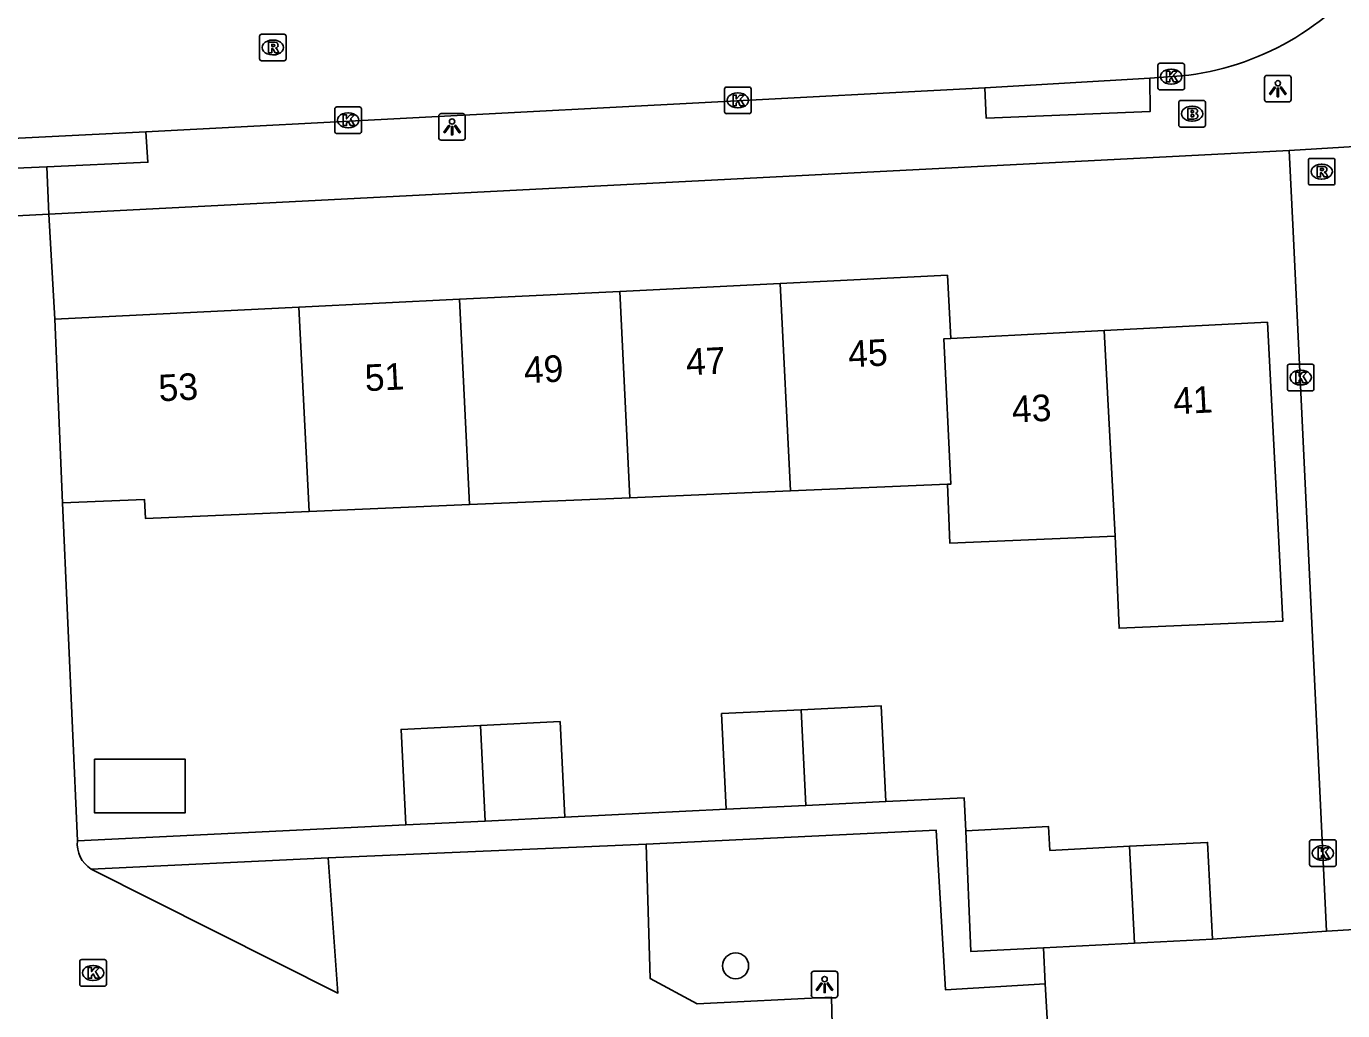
# Model space of a CAD drawing. Extents: x 161084 to 161928, y 385355 to 386522.
# Drawn here: x 161262.84 to 161312.32, y 386205.55 to 386242.56 of the extents above; entities that cross this region are included whole.
import ezdxf

# ---------------------------------------------------------------- set-up
doc = ezdxf.new("R2010")
doc.units = 0
for name, color, linetype in [('IMGEO_Boom', 7, 'Continuous'), ('IMGEO_Brandkraan', 7, 'Continuous'), ('IMGEO_Kolk', 7, 'Continuous'), ('IMGEO_Lichtpunt', 7, 'Continuous'), ('IMGEO_Pand', 7, 'Continuous'), ('IMGEO_Pand_nummerreeks', 7, 'Continuous'), ('IMGEO_Rijbaan_lokaal_open', 7, 'Continuous'), ('IMGEO_Rioolput', 7, 'Continuous'), ('IMGEO_Voetpad_open', 7, 'Continuous')]:
    doc.layers.add(name, color=color, linetype=linetype)

msp = doc.modelspace()

# ---------------------------------------------------------------- linework, layer by layer
at = {"layer": 'IMGEO_Boom'}
msp.add_circle((161289.5, 386207.232), 0.489, dxfattribs=at)
at = {"layer": 'IMGEO_Brandkraan'}
for p, q in [((161306.157, 386238.848), (161306.157, 386239.7)), ((161306.232, 386239.774), (161307.084, 386239.774)), ((161306.645, 386239.554), (161306.67, 386239.554)), ((161307.158, 386239.7), (161307.158, 386238.848)), ((161306.668, 386238.994), (161306.643, 386238.994)), ((161307.084, 386238.774), (161306.232, 386238.774))]:
    msp.add_line(p, q, dxfattribs=at)
for points in [[(161306.157, 386238.848), (161306.157, 386239.7)], [(161306.232, 386239.774), (161307.084, 386239.774)], [(161306.505, 386239.474), (161306.505, 386239.074), (161306.718, 386239.074)], [(161306.736, 386239.474), (161306.505, 386239.474)], [(161307.158, 386239.7), (161307.158, 386238.848)], [(161306.684, 386239.393), (161306.63, 386239.393), (161306.63, 386239.317)], [(161306.63, 386239.317), (161306.683, 386239.317)], [(161306.692, 386239.241), (161306.63, 386239.241), (161306.63, 386239.16)], [(161306.63, 386239.16), (161306.692, 386239.16)], [(161307.084, 386238.774), (161306.232, 386238.774)]]:
    msp.add_lwpolyline(points, dxfattribs=at)
for centre, radius, start, end in [((161306.234, 386239.698), 0.0765, 91.552, 178.448), ((161306.234, 386239.698), 0.0765, 91.552, 178.448), ((161306.74, 386239.329), 0.145, 59.4692, 91.5367), ((161306.765, 386239.376), 0.0922, 285.5137, 58.1501), ((161307.082, 386239.698), 0.0765, 1.552, 88.448), ((161307.082, 386239.698), 0.0765, 1.552, 88.448), ((161306.685, 386239.355), 0.0379, 267.8285, 90.9355), ((161306.693, 386239.2), 0.0404, 269.8759, 90.5077), ((161306.724, 386239.325), 0.251, 268.6676, 293.5347), ((161306.77, 386239.184), 0.105, 301.3115, 78.989), ((161306.234, 386238.85), 0.0765, 181.552, 268.448), ((161306.234, 386238.85), 0.0765, 181.552, 268.448), ((161307.082, 386238.85), 0.0765, 271.552, 358.448), ((161307.082, 386238.85), 0.0765, 271.552, 358.448)]:
    msp.add_arc(centre, radius, start, end, dxfattribs=at)
for centre, major_axis, ratio, start_param, end_param in [((161306.644, 386239.274), (-0.387, 0.002), 0.722429, 4.712389, 7.853982), ((161306.669, 386239.274), (-0.39, 0.002), 0.717154, 1.570796, 4.712389)]:
    msp.add_ellipse(centre, major_axis=major_axis, ratio=ratio, start_param=start_param, end_param=end_param, dxfattribs=at)
at = {"layer": 'IMGEO_Kolk'}
for p, q in [((161305.373, 386240.245), (161305.373, 386241.097)), ((161305.448, 386241.171), (161306.3, 386241.171)), ((161305.861, 386240.951), (161305.886, 386240.951)), ((161306.374, 386241.097), (161306.374, 386240.245)), ((161289.082, 386239.351), (161289.082, 386240.203)), ((161289.157, 386240.277), (161290.009, 386240.277)), ((161289.57, 386240.057), (161289.595, 386240.057)), ((161290.083, 386240.203), (161290.083, 386239.351)), ((161306.3, 386240.171), (161305.448, 386240.171)), ((161305.884, 386240.391), (161305.859, 386240.391)), ((161274.431, 386238.602), (161274.431, 386239.454)), ((161274.506, 386239.528), (161275.358, 386239.528)), ((161275.432, 386239.454), (161275.432, 386238.602)), ((161289.593, 386239.497), (161289.568, 386239.497)), ((161274.919, 386239.308), (161274.944, 386239.308)), ((161290.009, 386239.277), (161289.157, 386239.277)), ((161275.358, 386238.528), (161274.506, 386238.528)), ((161274.942, 386238.748), (161274.917, 386238.748)), ((161310.24, 386228.928), (161310.24, 386229.78)), ((161310.315, 386229.854), (161311.167, 386229.854)), ((161310.728, 386229.634), (161310.753, 386229.634)), ((161311.241, 386229.78), (161311.241, 386228.928)), ((161310.751, 386229.074), (161310.726, 386229.074)), ((161311.167, 386228.854), (161310.315, 386228.854)), ((161311.077, 386211.047), (161311.077, 386211.899)), ((161311.152, 386211.973), (161312.004, 386211.973)), ((161311.565, 386211.753), (161311.59, 386211.753)), ((161312.078, 386211.899), (161312.078, 386211.047)), ((161312.004, 386210.973), (161311.152, 386210.973)), ((161311.588, 386211.193), (161311.563, 386211.193)), ((161264.843, 386206.539), (161264.843, 386207.391)), ((161264.918, 386207.465), (161265.77, 386207.465)), ((161265.844, 386207.391), (161265.844, 386206.539)), ((161265.331, 386207.245), (161265.356, 386207.245)), ((161265.77, 386206.465), (161264.918, 386206.465)), ((161265.354, 386206.685), (161265.329, 386206.685))]:
    msp.add_line(p, q, dxfattribs=at)
for points in [[(161305.373, 386240.245), (161305.373, 386241.097)], [(161305.448, 386241.171), (161306.3, 386241.171)], [(161306.374, 386241.097), (161306.374, 386240.245)], [(161305.694, 386240.871), (161305.817, 386240.871), (161305.817, 386240.72), (161305.947, 386240.871), (161306.111, 386240.871), (161305.965, 386240.72), (161306.118, 386240.471), (161305.966, 386240.471), (161305.881, 386240.635), (161305.817, 386240.568), (161305.817, 386240.471), (161305.694, 386240.471), (161305.694, 386240.871)], [(161289.082, 386239.351), (161289.082, 386240.203)], [(161289.157, 386240.277), (161290.009, 386240.277)], [(161289.403, 386239.977), (161289.526, 386239.977), (161289.526, 386239.826), (161289.656, 386239.977), (161289.82, 386239.977), (161289.674, 386239.826), (161289.827, 386239.577), (161289.675, 386239.577), (161289.59, 386239.741), (161289.526, 386239.674), (161289.526, 386239.577), (161289.403, 386239.577), (161289.403, 386239.977)], [(161290.083, 386240.203), (161290.083, 386239.351)], [(161306.3, 386240.171), (161305.448, 386240.171)], [(161274.431, 386238.602), (161274.431, 386239.454)], [(161274.506, 386239.528), (161275.358, 386239.528)], [(161275.432, 386239.454), (161275.432, 386238.602)], [(161274.752, 386239.228), (161274.875, 386239.228), (161274.875, 386239.077), (161275.005, 386239.228), (161275.169, 386239.228), (161275.023, 386239.077), (161275.176, 386238.828), (161275.024, 386238.828), (161274.939, 386238.992), (161274.875, 386238.925), (161274.875, 386238.828), (161274.752, 386238.828), (161274.752, 386239.228)], [(161290.009, 386239.277), (161289.157, 386239.277)], [(161275.358, 386238.528), (161274.506, 386238.528)], [(161310.24, 386228.928), (161310.24, 386229.78)], [(161310.315, 386229.854), (161311.167, 386229.854)], [(161310.561, 386229.554), (161310.684, 386229.554), (161310.684, 386229.403), (161310.814, 386229.554), (161310.978, 386229.554), (161310.832, 386229.403), (161310.985, 386229.154), (161310.833, 386229.154), (161310.748, 386229.318), (161310.684, 386229.251), (161310.684, 386229.154), (161310.561, 386229.154), (161310.561, 386229.554)], [(161311.241, 386229.78), (161311.241, 386228.928)], [(161311.167, 386228.854), (161310.315, 386228.854)], [(161311.077, 386211.047), (161311.077, 386211.899)], [(161311.152, 386211.973), (161312.004, 386211.973)], [(161312.078, 386211.899), (161312.078, 386211.047)], [(161311.398, 386211.673), (161311.521, 386211.673), (161311.521, 386211.522), (161311.651, 386211.673), (161311.815, 386211.673), (161311.669, 386211.522), (161311.822, 386211.273), (161311.67, 386211.273), (161311.585, 386211.437), (161311.521, 386211.37), (161311.521, 386211.273), (161311.398, 386211.273), (161311.398, 386211.673)], [(161312.004, 386210.973), (161311.152, 386210.973)], [(161264.843, 386206.539), (161264.843, 386207.391)], [(161264.918, 386207.465), (161265.77, 386207.465)], [(161265.844, 386207.391), (161265.844, 386206.539)], [(161265.164, 386207.165), (161265.287, 386207.165), (161265.287, 386207.014), (161265.417, 386207.165), (161265.581, 386207.165), (161265.435, 386207.014), (161265.588, 386206.765), (161265.436, 386206.765), (161265.351, 386206.929), (161265.287, 386206.862), (161265.287, 386206.765), (161265.164, 386206.765), (161265.164, 386207.165)], [(161265.77, 386206.465), (161264.918, 386206.465)]]:
    msp.add_lwpolyline(points, dxfattribs=at)
for centre, start, end in [((161305.45, 386241.095), 91.552, 178.448), ((161305.45, 386241.095), 91.552, 178.448), ((161306.298, 386241.095), 1.552, 88.448), ((161306.298, 386241.095), 1.552, 88.448), ((161289.159, 386240.201), 91.552, 178.448), ((161289.159, 386240.201), 91.552, 178.448), ((161290.007, 386240.201), 1.552, 88.448), ((161290.007, 386240.201), 1.552, 88.448), ((161305.45, 386240.247), 181.552, 268.448), ((161305.45, 386240.247), 181.552, 268.448), ((161306.298, 386240.247), 271.552, 358.448), ((161306.298, 386240.247), 271.552, 358.448), ((161274.508, 386239.452), 91.552, 178.448), ((161274.508, 386239.452), 91.552, 178.448), ((161275.356, 386239.452), 1.552, 88.448), ((161275.356, 386239.452), 1.552, 88.448), ((161289.159, 386239.353), 181.552, 268.448), ((161289.159, 386239.353), 181.552, 268.448), ((161290.007, 386239.353), 271.552, 358.448), ((161290.007, 386239.353), 271.552, 358.448), ((161274.508, 386238.604), 181.552, 268.448), ((161274.508, 386238.604), 181.552, 268.448), ((161275.356, 386238.604), 271.552, 358.448), ((161275.356, 386238.604), 271.552, 358.448), ((161310.317, 386229.778), 91.552, 178.448), ((161310.317, 386229.778), 91.552, 178.448), ((161311.165, 386229.778), 1.552, 88.448), ((161311.165, 386229.778), 1.552, 88.448), ((161310.317, 386228.93), 181.552, 268.448), ((161310.317, 386228.93), 181.552, 268.448), ((161311.165, 386228.93), 271.552, 358.448), ((161311.165, 386228.93), 271.552, 358.448), ((161311.154, 386211.897), 91.552, 178.448), ((161311.154, 386211.897), 91.552, 178.448), ((161312.002, 386211.897), 1.552, 88.448), ((161312.002, 386211.897), 1.552, 88.448), ((161311.154, 386211.049), 181.552, 268.448), ((161311.154, 386211.049), 181.552, 268.448), ((161312.002, 386211.049), 271.552, 358.448), ((161312.002, 386211.049), 271.552, 358.448), ((161264.92, 386207.389), 91.552, 178.448), ((161264.92, 386207.389), 91.552, 178.448), ((161265.768, 386207.389), 1.552, 88.448), ((161265.768, 386207.389), 1.552, 88.448), ((161264.92, 386206.541), 181.552, 268.448), ((161264.92, 386206.541), 181.552, 268.448), ((161265.768, 386206.541), 271.552, 358.448), ((161265.768, 386206.541), 271.552, 358.448)]:
    msp.add_arc(centre, 0.0765, start, end, dxfattribs=at)
for centre, major_axis, ratio, start_param, end_param in [((161305.86, 386240.671), (-0.387, 0.002), 0.722429, 4.712389, 7.853982), ((161305.885, 386240.671), (-0.39, 0.002), 0.717154, 1.570796, 4.712389), ((161289.569, 386239.777), (-0.387, 0.002), 0.722429, 4.712389, 7.853982), ((161289.594, 386239.777), (-0.39, 0.002), 0.717154, 1.570796, 4.712389), ((161274.918, 386239.028), (-0.387, 0.002), 0.722429, 4.712389, 7.853982), ((161274.943, 386239.028), (-0.39, 0.002), 0.717154, 1.570796, 4.712389), ((161310.727, 386229.354), (-0.387, 0.002), 0.722429, 4.712389, 7.853982), ((161310.752, 386229.354), (-0.39, 0.002), 0.717154, 1.570796, 4.712389), ((161311.564, 386211.473), (-0.387, 0.002), 0.722429, 4.712389, 7.853982), ((161311.589, 386211.473), (-0.39, 0.002), 0.717154, 1.570796, 4.712389), ((161265.33, 386206.965), (-0.387, 0.002), 0.722429, 4.712389, 7.853982), ((161265.355, 386206.965), (-0.39, 0.002), 0.717154, 1.570796, 4.712389)]:
    msp.add_ellipse(centre, major_axis=major_axis, ratio=ratio, start_param=start_param, end_param=end_param, dxfattribs=at)
at = {"layer": 'IMGEO_Lichtpunt'}
for p, q in [((161309.385, 386240.622), (161309.385, 386239.815)), ((161309.385, 386240.622), (161309.385, 386239.815)), ((161310.287, 386240.717), (161309.479, 386240.717)), ((161310.287, 386240.717), (161309.479, 386240.717)), ((161310.381, 386239.815), (161310.381, 386240.622)), ((161310.381, 386239.815), (161310.381, 386240.622)), ((161309.479, 386239.721), (161310.287, 386239.721)), ((161309.479, 386239.721), (161310.287, 386239.721)), ((161278.341, 386239.183), (161278.341, 386238.376)), ((161278.341, 386239.183), (161278.341, 386238.376)), ((161279.243, 386239.278), (161278.435, 386239.278)), ((161279.243, 386239.278), (161278.435, 386239.278)), ((161279.337, 386238.376), (161279.337, 386239.183)), ((161279.337, 386238.376), (161279.337, 386239.183)), ((161278.435, 386238.282), (161279.243, 386238.282)), ((161278.435, 386238.282), (161279.243, 386238.282)), ((161292.346, 386206.934), (161292.346, 386206.127)), ((161292.346, 386206.934), (161292.346, 386206.127)), ((161293.248, 386207.029), (161292.44, 386207.029)), ((161293.248, 386207.029), (161292.44, 386207.029)), ((161293.342, 386206.127), (161293.342, 386206.934)), ((161293.342, 386206.127), (161293.342, 386206.934)), ((161292.44, 386206.033), (161293.248, 386206.033)), ((161292.44, 386206.033), (161293.248, 386206.033))]:
    msp.add_line(p, q, dxfattribs=at)
for points in [[(161309.759, 386240.286), (161309.798, 386240.258), (161309.61, 386239.996), (161309.572, 386240.023), (161309.759, 386240.286)], [(161309.861, 386240.238), (161309.908, 386240.238), (161309.908, 386239.916), (161309.861, 386239.916), (161309.861, 386240.238)], [(161309.971, 386240.258), (161310.009, 386240.285), (161310.196, 386240.023), (161310.157, 386239.995), (161309.971, 386240.258)], [(161278.715, 386238.847), (161278.754, 386238.819), (161278.566, 386238.557), (161278.528, 386238.584), (161278.715, 386238.847)], [(161278.817, 386238.799), (161278.864, 386238.799), (161278.864, 386238.477), (161278.817, 386238.477), (161278.817, 386238.799)], [(161278.927, 386238.819), (161278.965, 386238.846), (161279.152, 386238.584), (161279.113, 386238.556), (161278.927, 386238.819)], [(161292.72, 386206.598), (161292.759, 386206.57), (161292.571, 386206.308), (161292.533, 386206.335), (161292.72, 386206.598)], [(161292.822, 386206.55), (161292.869, 386206.55), (161292.869, 386206.228), (161292.822, 386206.228), (161292.822, 386206.55)], [(161292.932, 386206.57), (161292.97, 386206.597), (161293.157, 386206.335), (161293.118, 386206.307), (161292.932, 386206.57)]]:
    msp.add_lwpolyline(points, dxfattribs=at)
for centre in [(161309.884, 386240.42), (161278.84, 386238.981), (161292.845, 386206.732)]:
    msp.add_circle(centre, 0.0994, dxfattribs=at)
for centre, start, end in [((161309.479, 386240.622), 90, 180), ((161309.479, 386240.622), 90, 180), ((161310.287, 386240.622), 0, 90), ((161310.287, 386240.622), 0, 90), ((161309.479, 386239.815), 180, 270), ((161309.479, 386239.815), 180, 270), ((161310.287, 386239.815), 270, 0), ((161310.287, 386239.815), 270, 360), ((161278.435, 386239.183), 90, 180), ((161278.435, 386239.183), 90, 180), ((161279.243, 386239.183), 0, 90), ((161279.243, 386239.183), 0, 90), ((161278.435, 386238.376), 180, 270), ((161278.435, 386238.376), 180, 270), ((161279.243, 386238.376), 270, 0), ((161279.243, 386238.376), 270, 360), ((161292.44, 386206.934), 90, 180), ((161292.44, 386206.934), 90, 180), ((161293.248, 386206.934), 0, 90), ((161293.248, 386206.934), 0, 90), ((161292.44, 386206.127), 180, 270), ((161292.44, 386206.127), 180, 270), ((161293.248, 386206.127), 270, 0), ((161293.248, 386206.127), 270, 360)]:
    msp.add_arc(centre, 0.0946, start, end, dxfattribs=at)
at = {"layer": 'IMGEO_Pand'}
for points in [[(161297.586, 386230.82), (161297.463, 386233.203), (161291.174, 386232.892)], [(161285.144, 386232.595), (161279.114, 386232.297)], [(161291.174, 386232.892), (161285.144, 386232.595)], [(161285.144, 386232.595), (161285.528, 386224.832)], [(161291.56, 386225.088), (161291.174, 386232.892)], [(161279.114, 386232.297), (161273.084, 386231.999)], [(161279.496, 386224.575), (161279.114, 386232.297)], [(161273.084, 386231.999), (161263.902, 386231.546)], [(161264.196, 386224.637), (161263.902, 386231.546)], [(161273.464, 386224.319), (161273.084, 386231.999)], [(161303.351, 386231.118), (161297.586, 386230.82)], [(161303.766, 386223.392), (161303.917, 386219.926), (161310.071, 386220.194), (161309.892, 386223.659), (161309.49, 386231.435), (161303.351, 386231.118)], [(161303.351, 386231.118), (161303.766, 386223.392)], [(161297.459, 386225.339), (161297.591, 386225.346), (161297.321, 386230.807), (161297.586, 386230.82)], [(161285.528, 386224.832), (161291.56, 386225.088)], [(161291.56, 386225.088), (161297.459, 386225.339)], [(161297.459, 386225.339), (161297.553, 386223.122), (161303.766, 386223.392)], [(161264.196, 386224.637), (161267.279, 386224.768), (161267.31, 386224.057), (161273.464, 386224.319)], [(161279.496, 386224.575), (161285.528, 386224.832)], [(161273.464, 386224.319), (161279.496, 386224.575)], [(161291.967, 386216.862), (161288.973, 386216.715), (161289.147, 386213.118)], [(161295.14, 386213.408), (161294.966, 386217.01), (161291.967, 386216.862)], [(161292.145, 386213.263), (161291.967, 386216.862)], [(161279.907, 386216.269), (161276.926, 386216.122), (161277.103, 386212.529)], [(161283.076, 386212.823), (161282.899, 386216.416), (161279.907, 386216.269)], [(161280.085, 386212.676), (161279.907, 386216.269)], [(161265.398, 386215.003), (161265.398, 386212.987), (161268.813, 386212.987), (161268.813, 386215.003), (161265.398, 386215.003)], [(161292.145, 386213.263), (161289.147, 386213.118)], [(161295.14, 386213.408), (161292.145, 386213.263)], [(161283.076, 386212.823), (161280.085, 386212.676)], [(161280.085, 386212.676), (161277.103, 386212.529)], [(161304.31, 386211.727), (161301.312, 386211.574), (161301.267, 386212.468), (161298.159, 386212.31)], [(161301.071, 386207.912), (161298.338, 386207.772), (161298.159, 386212.31)], [(161307.426, 386208.236), (161307.241, 386211.876), (161304.31, 386211.727)], [(161304.49, 386208.086), (161304.31, 386211.727)], [(161304.49, 386208.086), (161301.071, 386207.912)], [(161307.426, 386208.236), (161304.49, 386208.086)]]:
    msp.add_lwpolyline(points, dxfattribs=at)
at = {"layer": 'IMGEO_Rijbaan_lokaal_open'}
for points in [[(161298.873, 386240.251), (161305.066, 386240.617)], [(161306.261, 386240.697), (161305.066, 386240.617)], [(161298.873, 386240.251), (161267.331, 386238.589)], [(161267.331, 386238.589), (161256.249, 386238.043)], [(161258.792, 386235.251), (161263.687, 386235.492)], [(161263.902, 386231.546), (161263.687, 386235.492)], [(161264.755, 386211.937), (161264.196, 386224.637)], [(161286.137, 386211.804), (161274.187, 386211.298)], [(161286.137, 386211.804), (161286.287, 386206.755), (161288.058, 386205.809), (161293.103, 386206.06), (161293.212, 386201.421), (161287.813, 386201.058)], [(161274.187, 386211.298), (161274.546, 386206.21), (161265.271, 386210.87)]]:
    msp.add_lwpolyline(points, dxfattribs=at)
for centre, radius, start, end in [((161305.196, 386250.948), 10.306, 275.9293, 323.7442), ((161265.887, 386211.826), 1.137, 174.4035, 237.2132)]:
    msp.add_arc(centre, radius, start, end, dxfattribs=at)
at = {"layer": 'IMGEO_Rioolput'}
for p, q in [((161271.602, 386241.339), (161271.602, 386242.191)), ((161271.677, 386242.265), (161272.529, 386242.265)), ((161272.09, 386242.045), (161272.115, 386242.045)), ((161272.603, 386242.191), (161272.603, 386241.339)), ((161272.113, 386241.485), (161272.088, 386241.485)), ((161272.529, 386241.265), (161271.677, 386241.265)), ((161311.029, 386236.67), (161311.029, 386237.522)), ((161311.104, 386237.596), (161311.956, 386237.596)), ((161312.03, 386237.522), (161312.03, 386236.67)), ((161311.517, 386237.376), (161311.542, 386237.376)), ((161311.956, 386236.596), (161311.104, 386236.596)), ((161311.54, 386236.816), (161311.515, 386236.816))]:
    msp.add_line(p, q, dxfattribs=at)
for points in [[(161271.602, 386241.339), (161271.602, 386242.191)], [(161271.677, 386242.265), (161272.529, 386242.265)], [(161272.191, 386241.963), (161271.939, 386241.965), (161271.939, 386241.565)], [(161272.603, 386242.191), (161272.603, 386241.339)], [(161271.939, 386241.565), (161272.063, 386241.565), (161272.063, 386241.727), (161272.074, 386241.727)], [(161272.117, 386241.884), (161272.063, 386241.884), (161272.063, 386241.803)], [(161272.063, 386241.803), (161272.115, 386241.803)], [(161272.121, 386241.698), (161272.192, 386241.565), (161272.332, 386241.565), (161272.267, 386241.691)], [(161272.529, 386241.265), (161271.677, 386241.265)], [(161311.029, 386236.67), (161311.029, 386237.522)], [(161311.104, 386237.596), (161311.956, 386237.596)], [(161312.03, 386237.522), (161312.03, 386236.67)], [(161311.618, 386237.294), (161311.366, 386237.296), (161311.366, 386236.896)], [(161311.366, 386236.896), (161311.49, 386236.896), (161311.49, 386237.058), (161311.501, 386237.058)], [(161311.544, 386237.215), (161311.49, 386237.215), (161311.49, 386237.134)], [(161311.49, 386237.134), (161311.542, 386237.134)], [(161311.548, 386237.029), (161311.619, 386236.896), (161311.759, 386236.896), (161311.694, 386237.022)], [(161311.956, 386236.596), (161311.104, 386236.596)]]:
    msp.add_lwpolyline(points, dxfattribs=at)
for centre, radius, start, end in [((161271.679, 386242.189), 0.0765, 91.552, 178.448), ((161271.679, 386242.189), 0.0765, 91.552, 178.448), ((161272.19, 386241.853), 0.109, 350.3612, 89.416), ((161272.527, 386242.189), 0.0765, 1.552, 88.448), ((161272.527, 386242.189), 0.0765, 1.552, 88.448), ((161272.073, 386241.674), 0.0533, 26.0293, 88.6989), ((161272.099, 386241.992), 0.19, 274.7715, 282.9687), ((161272.123, 386241.788), 0.0964, 77.0061, 93.1865), ((161272.137, 386241.845), 0.0378, 276.6634, 79.6772), ((161272.188, 386241.853), 0.112, 277.5842, 350.9817), ((161272.172, 386241.638), 0.108, 29.5134, 73.7905), ((161271.679, 386241.341), 0.0765, 181.552, 268.448), ((161271.679, 386241.341), 0.0765, 181.552, 268.448), ((161272.527, 386241.341), 0.0765, 271.552, 358.448), ((161272.527, 386241.341), 0.0765, 271.552, 358.448), ((161311.106, 386237.52), 0.0765, 91.552, 178.448), ((161311.106, 386237.52), 0.0765, 91.552, 178.448), ((161311.954, 386237.52), 0.0765, 1.552, 88.448), ((161311.954, 386237.52), 0.0765, 1.552, 88.448), ((161311.5, 386237.005), 0.0533, 26.0293, 88.6989), ((161311.526, 386237.323), 0.19, 274.7715, 282.9687), ((161311.55, 386237.119), 0.0964, 77.0061, 93.1865), ((161311.564, 386237.176), 0.0378, 276.6634, 79.6772), ((161311.617, 386237.184), 0.109, 350.3612, 89.416), ((161311.615, 386237.184), 0.112, 277.5842, 350.9817), ((161311.599, 386236.969), 0.108, 29.5134, 73.7905), ((161311.106, 386236.672), 0.0765, 181.552, 268.448), ((161311.106, 386236.672), 0.0765, 181.552, 268.448), ((161311.954, 386236.672), 0.0765, 271.552, 358.448), ((161311.954, 386236.672), 0.0765, 271.552, 358.448)]:
    msp.add_arc(centre, radius, start, end, dxfattribs=at)
for centre, major_axis, ratio, start_param, end_param in [((161272.089, 386241.765), (-0.387, 0.002), 0.722429, 4.712389, 7.853982), ((161272.114, 386241.765), (-0.39, 0.002), 0.717154, 1.570796, 4.712389), ((161311.516, 386237.096), (-0.387, 0.002), 0.722429, 4.712389, 7.853982), ((161311.541, 386237.096), (-0.39, 0.002), 0.717154, 1.570796, 4.712389)]:
    msp.add_ellipse(centre, major_axis=major_axis, ratio=ratio, start_param=start_param, end_param=end_param, dxfattribs=at)
at = {"layer": 'IMGEO_Voetpad_open'}
for points in [[(161305.066, 386240.617), (161305.083, 386239.359), (161298.924, 386239.102), (161298.873, 386240.251)], [(161267.331, 386238.589), (161267.408, 386237.451), (161263.607, 386237.28)], [(161310.308, 386237.894), (161320.58, 386238.521)], [(161263.687, 386235.492), (161306.406, 386237.693), (161310.308, 386237.894)], [(161310.308, 386237.894), (161310.454, 386234.845), (161311.715, 386208.53)], [(161263.607, 386237.28), (161258.711, 386237.061)], [(161263.607, 386237.28), (161263.687, 386235.492)], [(161298.159, 386212.31), (161298.087, 386213.55), (161295.14, 386213.408)], [(161289.147, 386213.118), (161283.076, 386212.823)], [(161277.103, 386212.529), (161264.755, 386211.937)], [(161301.131, 386206.549), (161297.388, 386206.334), (161297.044, 386212.332), (161286.137, 386211.804)], [(161265.271, 386210.87), (161274.187, 386211.298)], [(161311.715, 386208.53), (161307.426, 386208.236)], [(161311.715, 386208.53), (161313.819, 386208.659)], [(161301.071, 386207.912), (161301.131, 386206.549)], [(161301.131, 386206.549), (161301.443, 386201.144)]]:
    msp.add_lwpolyline(points, dxfattribs=at)

# ---------------------------------------------------------------- texts
at = {"layer": 'IMGEO_Pand_nummerreeks'}
for s, rotation, p in [('45', 2.8266, (161293.752, 386229.736)), ('49', 2.8266, (161281.562, 386229.134)), ('47', 2.8266, (161287.657, 386229.435)), ('51', 2.8266, (161275.58, 386228.839)), ('53', 2.8266, (161267.829, 386228.456)), ('43', 2.9575, (161299.906, 386227.656)), ('41', 2.9575, (161305.971, 386227.969))]:
    msp.add_text(s, height=1, rotation=rotation, dxfattribs=at).set_placement(p)

doc.saveas('drawing.dxf')
